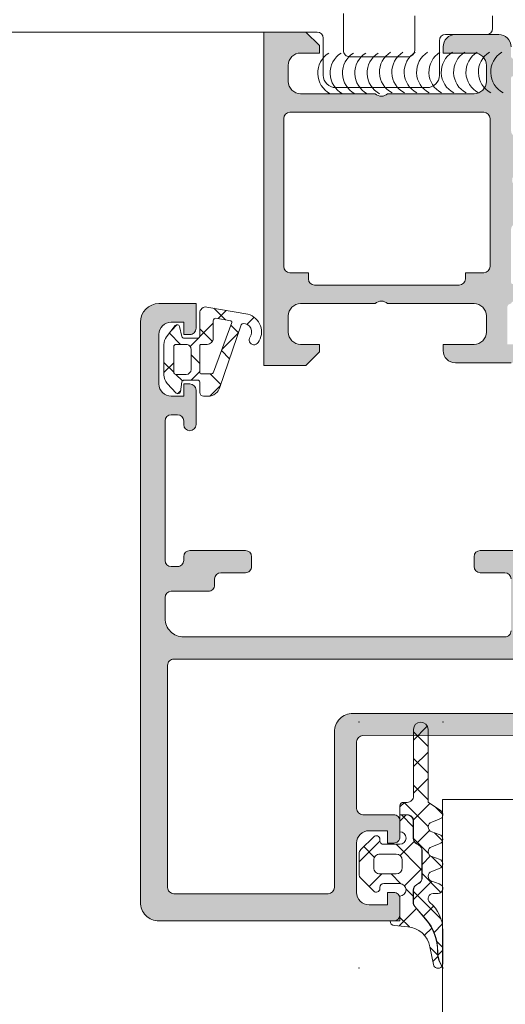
# Model space of a CAD drawing. Header units: millimetres. Extents: x 213386 to 506888, y 183055 to 450952.
# Tile 941 of 1056: x 399510 to 399549, y 339760 to 339840. Entities that reach past the tile are written whole.
import ezdxf

# ---------------------------------------------------------------- set-up
doc = ezdxf.new("R2010")
doc.units = ezdxf.units.MM
doc.layers.add('FASÁDA DETAILNÍ', color=255, linetype='Continuous', lineweight=0)
doc.layers.add('NOVA', color=255, linetype='Continuous', lineweight=0)

# ---------------------------------------------------------------- blocks, each defined once
blk = doc.blocks.new('A$C69D17D4D')
at = {"layer": 'FASÁDA DETAILNÍ'}
h = blk.add_hatch(color=256, dxfattribs=at)
edge = h.paths.add_edge_path()
edge.add_arc((1588.938067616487, 22086.81045535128), 0.120000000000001, 90.0000000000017, 180.0000000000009, ccw=False)
edge.add_line((1588.938067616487, 22086.93045535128), (1591.698065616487, 22086.93045535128))
edge.add_arc((1591.698065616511, 22087.23045535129), 0.3000000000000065, 270, 359.9999999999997)
edge.add_line((1591.998065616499, 22087.23045535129), (1591.998065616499, 22088.21042967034))
edge.add_arc((1591.698065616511, 22088.21042967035), 0.3000000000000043, -8.905553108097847e-14, 90.00000000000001)
edge.add_line((1591.698065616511, 22088.51042967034), (1589.818054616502, 22088.51042967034))
edge.add_arc((1589.550511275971, 22088.58929676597), 0.2789255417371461, -91.16287007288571, -16.42459455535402, ccw=False)
edge.add_line((1589.544850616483, 22088.31042867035), (1589.091256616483, 22088.31042867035))
edge.add_arc((1589.085588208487, 22088.58926611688), 0.2788950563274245, -163.58012358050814, -88.83541062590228, ccw=False)
edge.add_line((1588.818067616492, 22088.51042967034), (1588.818067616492, 22089.31060438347))
edge.add_arc((1587.818067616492, 22089.31060438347), 0.9999999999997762, -1.276038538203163e-11, 89.9999999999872)
edge.add_line((1587.818067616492, 22090.31060438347), (1584.318060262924, 22090.31060438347))
edge.add_arc((1584.318080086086, 22089.31058456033), 1.000019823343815, 90.00113576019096, 179.9988642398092)
edge.add_line((1583.318060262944, 22089.31060438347), (1583.318060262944, 22088.81060438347))
edge.add_line((1583.318060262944, 22088.81060438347), (1585.818060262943, 22088.81060438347))
edge.add_arc((1585.818014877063, 22087.81055899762), 1.000045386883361, 0.0026002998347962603, 89.99739970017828, ccw=False)
edge.add_line((1586.818060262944, 22087.81060438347), (1586.818060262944, 22086.51058607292))
edge.add_arc((1585.818007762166, 22086.5106385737), 1.000052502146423, -89.99699208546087, -0.0030079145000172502, ccw=False)
edge.add_line((1585.818060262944, 22085.51058607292), (1578.818060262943, 22085.51058607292))
edge.add_arc((1578.318060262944, 22086.03570782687), 0.7250881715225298, -133.5961838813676, -46.40381611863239, ccw=False)
edge.add_line((1577.818060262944, 22085.51058607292), (1571.783972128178, 22085.51058607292))
edge.add_arc((1571.784024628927, 22086.5106385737), 1.000052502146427, 180.0030079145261, 269.9969920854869, ccw=False)
edge.add_line((1570.783972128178, 22086.51058607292), (1570.783972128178, 22087.81060438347))
edge.add_arc((1571.78401751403, 22087.81055899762), 1.000045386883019, 90.00260029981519, 179.9973997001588, ccw=False)
edge.add_line((1571.783972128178, 22088.81060438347), (1573.318060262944, 22088.81060438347))
edge.add_line((1573.318060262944, 22088.81060438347), (1573.318060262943, 22089.41061048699))
edge.add_line((1573.318060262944, 22089.41061048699), (1572.218054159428, 22090.51058607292))
edge.add_line((1572.218054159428, 22090.51058607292), (1568.818060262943, 22090.51058607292))
edge.add_line((1568.818060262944, 22090.51058607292), (1568.818060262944, 22063.51068525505))
edge.add_line((1568.818060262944, 22063.51068525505), (1572.218054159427, 22063.51068525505))
edge.add_line((1572.218054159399, 22063.51068525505), (1573.318060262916, 22064.61066084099))
edge.add_line((1573.318060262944, 22064.61066084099), (1573.318060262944, 22065.21066694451))
edge.add_line((1573.318060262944, 22065.21066694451), (1571.783972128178, 22065.21066694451))
edge.add_arc((1571.78401751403, 22066.21071233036), 1.000045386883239, 180.0026002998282, 269.99739970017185, ccw=False)
edge.add_line((1570.783972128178, 22066.21066694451), (1570.783972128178, 22067.51068525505))
edge.add_arc((1571.784024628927, 22067.51063275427), 1.000052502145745, 90.0030079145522, 179.996992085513, ccw=False)
edge.add_line((1571.783972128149, 22068.51068525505), (1577.818060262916, 22068.51068525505))
edge.add_arc((1578.318060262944, 22067.9855635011), 0.7250881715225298, 46.40381611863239, 133.5961838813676, ccw=False)
edge.add_line((1578.818060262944, 22068.51068525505), (1585.818060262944, 22068.51068525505))
edge.add_arc((1585.818007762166, 22067.51063275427), 1.000052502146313, 0.0030079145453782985, 89.99699208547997, ccw=False)
edge.add_line((1586.818060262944, 22067.51068525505), (1586.818060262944, 22066.21066694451))
edge.add_arc((1585.818014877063, 22066.21071233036), 1.000045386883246, -89.9973997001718, -0.0026002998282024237, ccw=False)
edge.add_line((1585.818060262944, 22065.21066694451), (1583.318060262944, 22065.21066694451))
edge.add_line((1583.318060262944, 22065.21066694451), (1583.318060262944, 22064.71066694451))
edge.add_arc((1584.318080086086, 22064.71068676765), 1.000019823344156, 180.0011357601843, 269.9988642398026)
edge.add_line((1584.318060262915, 22063.71066694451), (1588.818060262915, 22063.71066694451))
edge.add_arc((1588.818070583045, 22064.2106566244), 0.4999896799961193, 269.9988173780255, 360.0011826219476)
edge.add_line((1589.318060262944, 22064.21066694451), (1589.318060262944, 22065.21066694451))
edge.add_line((1589.318060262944, 22065.21066694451), (1588.518057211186, 22065.21066694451))
edge.add_line((1588.518057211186, 22065.21066694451), (1588.518057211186, 22068.21068220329))
edge.add_arc((1588.818064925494, 22068.21068489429), 0.3000077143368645, 89.99948607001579, 180.0005139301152, ccw=False)
edge.add_arc((1589.085588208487, 22068.43185616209), 0.2788950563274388, 88.83541062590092, 163.5801235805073, ccw=False)
edge.add_line((1589.091256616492, 22068.71069360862), (1589.544850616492, 22068.71069360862))
edge.add_arc((1589.550511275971, 22068.43182551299), 0.2789255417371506, 16.424594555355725, 91.16287007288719, ccw=False)
edge.add_line((1589.81805461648, 22068.51069260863), (1591.698065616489, 22068.51069260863))
edge.add_arc((1591.698065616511, 22068.81069260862), 0.3000000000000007, 269.9999999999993, 359.9999999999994)
edge.add_line((1591.998065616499, 22068.81069260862), (1591.998065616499, 22069.79066692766))
edge.add_arc((1591.698065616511, 22069.79066692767), 0.3000000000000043, 1.272221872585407e-14, 90.00000000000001)
edge.add_line((1591.698065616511, 22070.09066692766), (1588.938067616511, 22070.09066692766))
edge.add_arc((1588.938067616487, 22070.21066692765), 0.1200000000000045, 180, 269.9999999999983, ccw=False)
edge.add_line((1588.818067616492, 22070.21066692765), (1588.818067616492, 22074.51069260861))
edge.add_arc((1589.318067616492, 22074.51069260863), 0.4999999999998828, 90.00000000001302, 180.0000000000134, ccw=False)
edge.add_line((1589.318067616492, 22075.01069260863), (1590.018067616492, 22075.01069260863))
edge.add_line((1590.018067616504, 22075.01069260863), (1592.410887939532, 22073.62919715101))
edge.add_arc((1592.47994783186, 22073.74881239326), 0.1381197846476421, 239.9999999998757, 367.702437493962)
edge.add_arc((1587.63859659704, 22073.3011940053), 4.999999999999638, 5.34922800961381, 71.29059925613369)
edge.add_arc((1589.402822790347, 22078.51056113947), 0.5000000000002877, 108.70940074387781, 251.29059925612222, ccw=False)
edge.add_arc((1587.63859659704, 22083.71992827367), 4.999999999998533, -71.29059925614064, -5.349228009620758)
edge.add_arc((1592.47994783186, 22083.27230988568), 0.1381197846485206, -7.702437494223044, 119.9999999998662)
edge.add_line((1592.410887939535, 22083.39192512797), (1590.018067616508, 22082.01042967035))
edge.add_line((1590.018067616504, 22082.01042967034), (1589.318067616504, 22082.01042967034))
edge.add_arc((1589.318067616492, 22082.51042967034), 0.5000000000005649, 179.9999999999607, 269.99999999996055, ccw=False)
edge.add_line((1588.818067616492, 22082.51042967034), (1588.818067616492, 22086.81045535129))
edge = h.paths.add_edge_path(flags=16)
edge.add_arc((1570.918066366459, 22071.51067762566), 0.5, 180, 270, ccw=False)
edge.add_line((1570.418066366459, 22071.51067762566), (1570.418066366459, 22083.51058607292))
edge.add_arc((1570.918066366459, 22083.51058607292), 0.5, 90, 180, ccw=False)
edge.add_line((1570.918066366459, 22084.01058607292), (1586.618048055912, 22084.01058607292))
edge.add_arc((1586.618048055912, 22083.51058607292), 0.5, 0, 90, ccw=False)
edge.add_line((1587.118048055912, 22083.51058607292), (1587.118048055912, 22071.51067762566))
edge.add_arc((1586.618048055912, 22071.51067762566), 0.5, -90, 0, ccw=False)
edge.add_line((1586.618048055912, 22071.01067762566), (1585.118048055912, 22071.01067762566))
edge.add_line((1585.118048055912, 22071.01067762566), (1585.118048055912, 22070.51067762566))
edge.add_arc((1584.618048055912, 22070.51067762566), 0.5000000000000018, -89.99999999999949, 0, ccw=False)
edge.add_line((1584.618048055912, 22070.01067762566), (1572.918066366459, 22070.01067762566))
edge.add_arc((1572.918066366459, 22070.51067762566), 0.5, 180, 269.9999999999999, ccw=False)
edge.add_line((1572.418066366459, 22070.51067762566), (1572.418066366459, 22071.01067762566))
edge.add_line((1572.418066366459, 22071.01067762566), (1570.918066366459, 22071.01067762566))
h = blk.add_hatch(color=256, dxfattribs=at)
edge = h.paths.add_edge_path(flags=16)
edge.add_ellipse((1561.518074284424, 22039.21063723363), major_axis=(-0.4999740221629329, 0), ratio=1, start_angle=-90.00297707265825, end_angle=0.002977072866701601)
edge.add_line((1561.01810026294, 22039.21061125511), (1561.01810026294, 22021.21061125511))
edge.add_ellipse((1561.518074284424, 22021.2105852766), major_axis=(-0.499974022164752, 0), ratio=1, start_angle=-0.002977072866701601, end_angle=90.00297707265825)
edge.add_line((1561.51810026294, 22020.71061125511), (1574.01810026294, 22020.71061125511))
edge.add_ellipse((1574.018078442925, 22021.21063307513), major_axis=(-0.500021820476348, 0), ratio=1, start_angle=90.00250027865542, end_angle=179.9974997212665)
edge.add_line((1574.51810026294, 22021.21061125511), (1574.51810026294, 22033.81366225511))
edge.add_ellipse((1576.018099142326, 22033.81366337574), major_axis=(-1.499998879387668, 0), ratio=1, start_angle=-90.00004280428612, end_angle=4.280432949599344e-05, ccw=False)
edge.add_line((1576.01810026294, 22035.31366225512), (1589.01808826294, 22035.31366225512))
edge.add_ellipse((1589.018088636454, 22035.81366188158), major_axis=(-0.4999996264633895, 0), ratio=1, start_angle=89.99995719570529, end_angle=180.0000428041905)
edge.add_line((1589.518088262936, 22035.81366225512), (1589.518088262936, 22039.21061125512))
edge.add_ellipse((1589.018088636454, 22039.21061162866), major_axis=(-0.49999962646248, 0), ratio=1, start_angle=179.9999571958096, end_angle=270.0000428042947)
edge.add_line((1589.018088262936, 22039.71061125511), (1561.518100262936, 22039.71061125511))
edge = h.paths.add_edge_path()
edge.add_line((1560.318088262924, 22068.51060625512), (1563.318088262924, 22068.51060625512))
edge.add_line((1563.318088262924, 22068.51060625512), (1563.318088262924, 22066.51060625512))
edge.add_arc((1562.81811424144, 22066.5105802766), 0.499974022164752, -90.00297707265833, 0.0029770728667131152, ccw=False)
edge.add_line((1562.818088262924, 22066.01060625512), (1562.318088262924, 22066.01060625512))
edge.add_line((1562.318088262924, 22066.01060625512), (1562.318088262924, 22067.01060625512))
edge.add_line((1562.318088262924, 22067.01060625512), (1561.318088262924, 22067.01060625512))
edge.add_arc((1561.318152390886, 22066.01054212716), 1.00006412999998, 90.0036740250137, 179.9963259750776)
edge.add_line((1560.318088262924, 22066.01060625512), (1560.318088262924, 22062.01060625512))
edge.add_arc((1561.318118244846, 22062.01063623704), 1.000029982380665, 180.0017177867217, 269.9982822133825)
edge.add_line((1561.318088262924, 22061.01060625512), (1562.318088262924, 22061.01060625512))
edge.add_line((1562.318088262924, 22061.01060625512), (1562.318088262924, 22062.01060625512))
edge.add_line((1562.318088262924, 22062.01060625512), (1562.818088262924, 22062.01060625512))
edge.add_arc((1562.818082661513, 22061.51060065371), 0.5000056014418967, 0.000641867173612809, 89.9993581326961, ccw=False)
edge.add_line((1563.318088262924, 22061.51060625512), (1563.318088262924, 22058.71060325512))
edge.add_arc((1562.818088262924, 22058.71060325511), 0.5, -180, 0, ccw=False)
edge.add_line((1562.318088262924, 22058.71060325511), (1562.318088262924, 22059.01060625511))
edge.add_arc((1561.818077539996, 22059.01059553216), 0.5000107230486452, 0.001228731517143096, 89.99877126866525)
edge.add_line((1561.818088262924, 22059.51060625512), (1561.318088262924, 22059.51060625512))
edge.add_arc((1561.318156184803, 22059.01053833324), 0.5000679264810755, 90.00778221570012, 179.9922177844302)
edge.add_line((1560.818088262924, 22059.01060625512), (1560.818088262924, 22047.71061125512))
edge.add_arc((1561.318110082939, 22047.71063307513), 0.5000218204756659, 180.0025002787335, 269.9974997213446)
edge.add_line((1561.318088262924, 22047.21061125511), (1561.818088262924, 22047.21061125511))
edge.add_arc((1561.818150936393, 22047.71054858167), 0.4999373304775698, 269.9928172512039, 360.007182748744)
edge.add_line((1562.318088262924, 22047.71061125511), (1562.318088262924, 22048.01061425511))
edge.add_arc((1562.81815106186, 22048.01055145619), 0.500062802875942, 90.0071953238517, 179.9928046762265, ccw=False)
edge.add_line((1562.818088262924, 22048.51061425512), (1567.318088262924, 22048.51061425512))
edge.add_arc((1567.318082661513, 22048.01060865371), 0.5000056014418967, 0.000641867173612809, 89.9993581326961, ccw=False)
edge.add_line((1567.818088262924, 22048.01061425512), (1567.818088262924, 22047.21061125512))
edge.add_arc((1567.31811424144, 22047.2105852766), 0.499974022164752, -90.00297707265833, 0.0029770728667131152, ccw=False)
edge.add_line((1567.318088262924, 22046.71061125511), (1565.318088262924, 22046.71061125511))
edge.add_arc((1565.318156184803, 22046.21054333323), 0.5000679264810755, 90.00778221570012, 179.9922177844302)
edge.add_line((1564.818088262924, 22046.21061125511), (1564.818088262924, 22045.71061125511))
edge.add_arc((1564.318150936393, 22045.71054858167), 0.499937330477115, -90.0071827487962, 0.007182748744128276, ccw=False)
edge.add_line((1564.318088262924, 22045.21061125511), (1561.318088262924, 22045.21061125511))
edge.add_arc((1561.318143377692, 22044.71055614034), 0.5000551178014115, 90.00631499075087, 179.9936850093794)
edge.add_line((1560.818088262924, 22044.71061125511), (1560.818088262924, 22043.01061425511))
edge.add_arc((1562.318056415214, 22043.01058240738), 1.499968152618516, 179.9987834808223, 270.0012165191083)
edge.add_line((1562.318088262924, 22041.51061425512), (1588.318088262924, 22041.51061425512))
edge.add_arc((1588.318109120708, 22042.01059339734), 0.4999791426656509, 269.9976097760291, 360.002390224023)
edge.add_line((1588.818088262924, 22042.01061425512), (1588.818088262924, 22046.21061125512))
edge.add_arc((1588.318082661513, 22046.2106056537), 0.5000056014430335, 0.0006418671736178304, 89.99935813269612)
edge.add_line((1588.318088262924, 22046.71061125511), (1586.318088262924, 22046.71061125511))
edge.add_arc((1586.318110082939, 22047.21063307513), 0.500021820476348, 180.0025002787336, 269.9974997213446, ccw=False)
edge.add_line((1585.818088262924, 22047.21061125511), (1585.818088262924, 22048.01061425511))
edge.add_arc((1586.31814081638, 22048.01056170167), 0.5000525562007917, 90.006021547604, 179.9939784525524, ccw=False)
edge.add_line((1586.318088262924, 22048.51061425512), (1591.318089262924, 22048.51061425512))
edge.add_line((1591.318089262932, 22048.51061425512), (1592.075978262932, 22048.29329325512))
edge.add_arc((1592.158669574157, 22048.58167166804), 0.2999999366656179, 253.9999757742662, 322.0951853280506)
edge.add_arc((1592.632089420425, 22048.21306111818), 0.300000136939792, 90.00003007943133, 142.0952819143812, ccw=False)
edge.add_line((1592.632089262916, 22048.51306125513), (1594.696236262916, 22048.51305925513))
edge.add_arc((1594.696236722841, 22048.11305986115), 0.3999993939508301, -21.973769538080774, 90.00006587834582, ccw=False)
edge.add_line((1595.067178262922, 22047.96338725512), (1594.250817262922, 22045.94015825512))
edge.add_arc((1594.065347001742, 22046.01499487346), 0.1999993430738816, 245.8589076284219, 338.0260921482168, ccw=False)
edge.add_line((1593.983550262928, 22045.8324872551), (1591.599865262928, 22046.9008072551))
edge.add_arc((1591.518068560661, 22046.71829914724), 0.199999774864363, 65.85897453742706, 180.8199006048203)
edge.add_line((1591.318089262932, 22046.7154372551), (1591.318088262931, 22035.4113572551))
edge.add_arc((1591.50950276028, 22035.40292553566), 0.1916001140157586, 177.4777781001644, 271.0444500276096)
edge.add_line((1591.512995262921, 22035.21135725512), (1591.933579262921, 22035.21135725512))
edge.add_line((1591.933579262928, 22035.21135725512), (1594.399191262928, 22036.64309225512))
edge.add_arc((1594.550002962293, 22036.38375526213), 0.2999997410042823, 15.999971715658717, 120.17919611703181, ccw=False)
edge.add_line((1594.838381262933, 22036.4664462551), (1595.266252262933, 22034.9742852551))
edge.add_line((1595.266252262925, 22034.9742852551), (1595.764664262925, 22034.1110102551))
edge.add_arc((1595.418254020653, 22033.91101030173), 0.4000000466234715, -89.99996529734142, 29.999988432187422, ccw=False)
edge.add_line((1595.418254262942, 22033.51101025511), (1591.310323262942, 22033.51135725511))
edge.add_line((1591.310323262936, 22033.51135725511), (1576.818266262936, 22033.51366225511))
edge.add_arc((1576.818088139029, 22033.01366241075), 0.4999998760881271, 89.97958849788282, 180.0000178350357)
edge.add_line((1576.318088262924, 22033.01366225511), (1576.318088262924, 22027.61062025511))
edge.add_arc((1576.818087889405, 22027.61061988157), 0.49999962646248, 179.9999571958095, 270.0000428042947)
edge.add_line((1576.818088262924, 22027.11062025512), (1579.318088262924, 22027.11062025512))
edge.add_arc((1579.318088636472, 22026.61062062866), 0.4999996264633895, -4.280419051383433e-05, 90.00004280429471, ccw=False)
edge.add_line((1579.818088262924, 22026.61062025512), (1579.818088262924, 22025.31061725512))
edge.add_arc((1579.318109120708, 22025.31059639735), 0.4999791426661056, -90.0023902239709, 0.0023902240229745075, ccw=False)
edge.add_line((1579.318088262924, 22024.81061725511), (1578.818088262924, 22024.81061725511))
edge.add_line((1578.818088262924, 22024.81061725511), (1578.818088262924, 22025.81061725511))
edge.add_line((1578.818088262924, 22025.81061725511), (1577.318088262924, 22025.81061725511))
edge.add_arc((1577.318119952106, 22024.81058556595), 1.00003168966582, 90.00181559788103, 179.9981844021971)
edge.add_line((1576.318088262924, 22024.81061725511), (1576.318088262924, 22020.81061725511))
edge.add_arc((1577.318157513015, 22020.8106865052), 1.00006925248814, 180.0039674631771, 269.9960325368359)
edge.add_line((1577.318088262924, 22019.81061725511), (1578.818088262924, 22019.81061725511))
edge.add_line((1578.818088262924, 22019.81061725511), (1578.818088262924, 22020.81061725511))
edge.add_line((1578.818088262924, 22020.81061725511), (1579.318088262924, 22020.81061725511))
edge.add_arc((1579.31811424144, 22020.31064323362), 0.4999740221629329, -0.0029770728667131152, 90.00297707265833, ccw=False)
edge.add_line((1579.818088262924, 22020.31061725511), (1579.818088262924, 22019.0106142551))
edge.add_arc((1579.318082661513, 22019.01061985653), 0.5000056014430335, 270.0006418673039, 359.9993581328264, ccw=False)
edge.add_line((1579.318088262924, 22018.51061425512), (1560.318088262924, 22018.51061425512))
edge.add_arc((1560.318058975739, 22020.01058496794), 1.49997071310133, 179.9988812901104, 270.0011187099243, ccw=False)
edge.add_line((1558.818088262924, 22020.01061425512), (1558.818088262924, 22067.01060625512))
edge.add_arc((1560.318148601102, 22067.01054591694), 1.500060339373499, 90.00230465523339, 179.997695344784, ccw=False)
h = blk.add_hatch(dxfattribs=at)
h.set_pattern_fill('ANSI37', color=256, scale=0.625, angle=90, style=0)
h.set_pattern_definition([(135, (0, 0), (-1.403165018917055, -1.403165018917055), []), (225, (0, 0), (1.403165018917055, -1.403165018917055), [])])
edge = h.paths.add_edge_path(flags=16)
edge.add_ellipse((1564.22027340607, 22065.70837121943), major_axis=(-0.4977897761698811, 0), ratio=1, start_angle=89.80742027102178, end_angle=180.2547220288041, ccw=False)
edge.add_line((1564.218600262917, 22065.21058425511), (1563.718081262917, 22065.21058425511))
edge.add_ellipse((1563.718067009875, 22065.11060050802), major_axis=(-0.09998374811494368, 0), ratio=1, start_angle=-90.00816772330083, end_angle=0.008740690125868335)
edge.add_line((1563.618083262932, 22065.11058525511), (1563.618079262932, 22062.91015525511))
edge.add_ellipse((1563.718083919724, 22062.91015791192), major_axis=(-0.1000046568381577, 0), ratio=1, start_angle=0.001522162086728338, end_angle=89.99847783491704)
edge.add_line((1563.718081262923, 22062.81015325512), (1564.530023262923, 22062.81015325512))
edge.add_ellipse((1564.53001478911, 22063.01015987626), major_axis=(-0.2000066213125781, 0), ratio=1, start_angle=90.00242748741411, end_angle=164.311384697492)
edge.add_line((1564.722570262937, 22062.9560762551), (1566.209895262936, 22066.9742172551))
edge.add_ellipse((1566.116113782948, 22067.00893074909), major_axis=(-0.09999996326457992, 0), ratio=1, start_angle=159.6878171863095, end_angle=259.6777158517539)
edge.add_line((1566.134032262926, 22067.1073122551), (1564.924563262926, 22067.3275952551))
edge.add_ellipse((1564.918054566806, 22067.12770488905), major_axis=(-0.199996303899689, 0), ratio=1, start_angle=-91.86496785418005, end_angle=0.001041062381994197)
edge.add_line((1564.718058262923, 22067.12770125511), (1564.718058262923, 22065.71058425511))
edge = h.paths.add_edge_path(flags=16)
edge.add_ellipse((1561.718069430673, 22065.01058308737), major_axis=(-0.200000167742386, 0), ratio=1, start_angle=-90.00023842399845, end_angle=0.0002384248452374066)
edge.add_line((1561.518069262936, 22065.01058225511), (1561.518073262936, 22062.97612525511))
edge.add_ellipse((1561.718068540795, 22062.97612053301), major_axis=(-0.1999952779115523, 0), ratio=1, start_angle=-0.001352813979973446, end_angle=90.00049336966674)
edge.add_line((1561.718070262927, 22062.77612525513), (1562.518080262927, 22062.77612525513))
edge.add_ellipse((1562.518071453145, 22063.17613606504), major_axis=(-0.4000108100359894, 0), ratio=1, start_angle=90.00126187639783, end_angle=179.9980219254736)
edge.add_line((1562.918082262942, 22063.17612225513), (1562.918082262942, 22064.81058525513))
edge.add_ellipse((1562.518087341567, 22064.81058833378), major_axis=(-0.3999949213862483, 0), ratio=1, start_angle=179.9995590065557, end_angle=270.001013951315)
edge.add_line((1562.518080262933, 22065.2105832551), (1561.718070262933, 22065.2105832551))
edge = h.paths.add_edge_path()
edge.add_arc((1561.794621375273, 22066.61057515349), 0.2000083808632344, 15.001519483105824, 139.9976842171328, ccw=False)
edge.add_line((1561.987813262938, 22066.66234625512), (1562.178347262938, 22065.85882125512))
edge.add_arc((1562.371540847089, 22065.91059764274), 0.2000113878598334, 195.0028563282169, 269.997254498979)
edge.add_line((1562.371531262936, 22065.71058625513), (1563.468081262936, 22065.71058625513))
edge.add_arc((1563.46809161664, 22065.86057390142), 0.1499876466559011, 269.9960448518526, 360.0039551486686)
edge.add_line((1563.618079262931, 22065.8605842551), (1563.618071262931, 22067.7434552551))
edge.add_arc((1564.118071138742, 22067.74345716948), 0.4999998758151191, 80.06642778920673, 180.0002193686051, ccw=False)
edge.add_line((1564.204324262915, 22068.23596125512), (1567.524050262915, 22067.65457225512))
edge.add_arc((1567.117975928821, 22066.2105867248), 1.499996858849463, -35.087553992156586, 74.29307554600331, ccw=False)
edge.add_arc((1568.018078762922, 22065.57827975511), 0.3999981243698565, 144.911995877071, 324.91199587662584, ccw=False)
edge.add_arc((1567.136779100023, 22066.21280131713), 0.6860034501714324, 323.8588144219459, 449.5156416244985)
edge.add_arc((1567.122958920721, 22066.74967769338), 0.1503878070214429, 82.50392173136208, 160.9838490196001)
edge.add_line((1566.980778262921, 22066.79867925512), (1565.253096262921, 22061.75245325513))
edge.add_arc((1564.287004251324, 22062.01057440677), 0.999980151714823, 269.9994276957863, 345.04108906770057, ccw=False)
edge.add_line((1564.286994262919, 22061.01059425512), (1563.918089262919, 22061.01058225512))
edge.add_arc((1563.918109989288, 22061.31060198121), 0.3000197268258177, 180.0031942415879, 269.9960418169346, ccw=False)
edge.add_line((1563.618090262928, 22061.31058525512), (1563.618090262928, 22062.16060025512))
edge.add_arc((1563.468106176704, 22062.16061316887), 0.1499840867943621, 359.9950667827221, 450.0049332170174)
edge.add_line((1563.468093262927, 22062.3105972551), (1562.371531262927, 22062.3105862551))
edge.add_arc((1562.371540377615, 22062.11057166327), 0.200014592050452, 90.0026109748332, 164.9976256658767)
edge.add_line((1562.178343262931, 22062.16234725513), (1562.049249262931, 22061.35897525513))
edge.add_arc((1561.856073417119, 22061.41069966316), 0.1999808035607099, 224.9925555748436, 345.0102129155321, ccw=False)
edge.add_line((1561.714647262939, 22061.2693102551), (1560.988128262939, 22062.0451802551))
edge.add_arc((1561.718069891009, 22062.72869066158), 1.000000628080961, 179.999965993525, 223.1185376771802, ccw=False)
edge.add_line((1560.718069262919, 22062.72869125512), (1560.718069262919, 22065.20732425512))
edge.add_arc((1561.718072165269, 22065.20732320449), 1.000002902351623, 142.1722069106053, 179.9999398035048, ccw=False)
edge.add_line((1560.928212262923, 22065.82061525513), (1561.641411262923, 22066.73914425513))
h = blk.add_hatch(dxfattribs=at)
h.set_pattern_fill('ANSI37', color=256, scale=0.48, angle=180, style=0)
h.set_pattern_definition([(225, (1579.318059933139, 22018.51058654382), (1.077630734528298, -1.077630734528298), []), (315, (1579.318059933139, 22018.51058654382), (1.077630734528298, 1.077630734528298), [])])
edge = h.paths.add_edge_path()
edge.add_line((1582.401476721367, 22025.72477271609), (1583.008534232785, 22025.49751382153))
edge.add_arc((1582.908059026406, 22025.1206776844), 0.3900009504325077, 284.92936879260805, 435.0706312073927, ccw=False)
edge.add_line((1583.008534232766, 22024.74384154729), (1582.401476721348, 22024.51658265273))
edge.add_arc((1582.508060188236, 22024.1206776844), 0.4100009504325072, 105.0676336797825, 254.9323663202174)
edge.add_line((1582.401476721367, 22023.72477271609), (1583.008534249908, 22023.49751381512))
edge.add_arc((1582.908060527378, 22023.1206776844), 0.390000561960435, 284.92915839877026, 435.0708416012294, ccw=False)
edge.add_line((1583.008534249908, 22022.74384155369), (1582.40147673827, 22022.51658265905))
edge.add_arc((1582.508058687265, 22022.1206776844), 0.4100005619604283, 105.0674286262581, 254.9325752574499)
edge.add_line((1582.401476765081, 22021.72477270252), (1583.008534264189, 22021.49751762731))
edge.add_arc((1582.908047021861, 22021.1206349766), 0.3900489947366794, 270.00000000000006, 435.0706831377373, ccw=False)
edge.add_line((1582.908047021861, 22020.73058598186), (1582.508057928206, 22020.73058598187))
edge.add_arc((1582.508057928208, 22020.32058542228), 0.4100005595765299, 90.00000000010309, 229.6800643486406)
edge.add_arc((1580.308088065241, 22017.72829920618), 2.989972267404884, 359.9986695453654, 409.6800621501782, ccw=False)
edge.add_line((1583.298060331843, 22017.72822977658), (1583.298059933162, 22015.05643819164))
edge.add_arc((1582.908059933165, 22015.05588054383), 0.3900003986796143, 324.3594300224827, 360.0819252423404, ccw=False)
edge.add_line((1583.22500872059, 22014.82862787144), (1583.095357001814, 22015.08691913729))
edge.add_arc((1584.873871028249, 22015.97966090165), 1.990000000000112, 179.3811308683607, 206.654791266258, ccw=False)
edge.add_arc((1578.870488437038, 22016.04450778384), 4.013732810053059, 359.381130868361, 400.6411808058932)
edge.add_line((1581.916122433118, 22018.65873130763), (1581.035255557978, 22019.68496264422))
edge.add_arc((1581.403983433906, 22020.0014606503), 0.4859333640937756, 180.0000000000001, 220.6411808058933, ccw=False)
edge.add_line((1580.918050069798, 22020.0014606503), (1580.918050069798, 22020.99905805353))
edge.add_arc((1581.408050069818, 22020.99905805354), 0.4900000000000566, 119.99999999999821, 179.9999999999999, ccw=False)
edge.add_line((1581.163050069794, 22021.42341050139), (1581.363050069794, 22021.53888055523))
edge.add_arc((1581.108050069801, 22021.98055351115), 0.5099999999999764, 299.9999999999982, 360.0000000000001)
edge.add_line((1581.61805006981, 22021.98055351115), (1581.61805006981, 22024.21756335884))
edge.add_arc((1581.108050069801, 22024.21756335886), 0.5100000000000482, 360.0000000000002, 419.999999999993)
edge.add_line((1581.363050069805, 22024.65923631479), (1581.163050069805, 22024.77470636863))
edge.add_arc((1581.408050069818, 22025.19905881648), 0.4899999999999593, 180.0000000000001, 239.999999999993, ccw=False)
edge.add_line((1580.918050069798, 22025.19905881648), (1580.918050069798, 22026.59905652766))
edge.add_arc((1580.408050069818, 22026.59905652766), 0.509999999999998, 360, 450.0000000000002)
edge.add_line((1580.408050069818, 22027.10905652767), (1579.818049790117, 22027.10905652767))
edge.add_line((1579.818049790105, 22027.10905652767), (1579.818050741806, 22027.82067807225))
edge.add_arc((1580.108050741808, 22027.82067768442), 0.2900000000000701, 89.99999999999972, 179.9999233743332, ccw=False)
edge.add_line((1580.108050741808, 22028.1106776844), (1580.40803587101, 22028.11067768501))
edge.add_arc((1580.408217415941, 22028.62049967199), 0.5098220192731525, 269.9795972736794, 360.024286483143)
edge.add_line((1580.91803938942, 22028.62071577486), (1580.918069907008, 22034.02067872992))
edge.add_arc((1581.50806838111, 22034.02067539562), 0.5899984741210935, -2.1772166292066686e-09, 179.9996761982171, ccw=False)
edge.add_line((1582.098066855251, 22034.02067539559), (1582.098066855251, 22028.11526714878))
edge.add_line((1582.098066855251, 22028.11526714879), (1583.102821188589, 22027.45856359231))
edge.add_arc((1582.908060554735, 22027.12067585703), 0.3899997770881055, 284.9297590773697, 420.0405788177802, ccw=False)
edge.add_line((1583.008538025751, 22026.74384153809), (1582.401476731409, 22026.51658265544))
edge.add_arc((1582.508060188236, 22026.1206776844), 0.4100009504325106, 105.0676322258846, 254.9323663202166)
h = blk.add_hatch(dxfattribs=at)
h.set_pattern_fill('ANSI37', color=256, scale=0.625, angle=180, style=0)
h.set_pattern_definition([(225, (1579.318059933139, 22018.51058654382), (1.403165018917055, -1.403165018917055), []), (315, (1579.318059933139, 22018.51058654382), (1.403165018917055, 1.403165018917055), [])])
edge = h.paths.add_edge_path()
edge.add_arc((1577.908066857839, 22025.1205382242), 0.2900050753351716, 0.0005107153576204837, 135.0024366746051, ccw=False)
edge.add_line((1578.198071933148, 22025.12054080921), (1578.198071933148, 22025.02054654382))
edge.add_arc((1578.508071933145, 22025.02054654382), 0.3099999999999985, 179.9999999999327, 270.0000000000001)
edge.add_line((1578.508071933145, 22024.71054654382), (1579.808047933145, 22024.71054654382))
edge.add_arc((1579.808047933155, 22025.22054654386), 0.5100000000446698, 269.9999999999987, 448.8764798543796)
edge.add_line((1579.818047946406, 22025.73044849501), (1579.818049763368, 22027.08905652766))
edge.add_line((1579.818049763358, 22027.08905652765), (1580.408050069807, 22027.08905652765))
edge.add_arc((1580.408050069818, 22026.59905652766), 0.4900000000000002, 360, 449.9999999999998, ccw=False)
edge.add_line((1580.898050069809, 22026.59905652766), (1580.898050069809, 22025.19905881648))
edge.add_arc((1581.408050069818, 22025.19905881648), 0.5099999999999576, 179.9999999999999, 239.9999999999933)
edge.add_line((1581.153050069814, 22024.75738586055), (1581.353050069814, 22024.64191580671))
edge.add_arc((1581.108050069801, 22024.21756335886), 0.4900000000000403, 359.9999999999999, 419.9999999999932, ccw=False)
edge.add_line((1581.598050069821, 22024.21756335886), (1581.598050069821, 22021.98055351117))
edge.add_arc((1581.108050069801, 22021.98055351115), 0.4899999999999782, 299.9999999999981, 359.9999999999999, ccw=False)
edge.add_line((1581.353050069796, 22021.5562010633), (1581.153050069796, 22021.44073100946))
edge.add_arc((1581.408050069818, 22020.99905805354), 0.5100000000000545, 119.9999999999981, 180.0000000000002)
edge.add_line((1580.898050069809, 22020.99905805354), (1580.898050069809, 22020.00146065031))
edge.add_arc((1581.403983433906, 22020.0014606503), 0.5059333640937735, 180, 220.6411808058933)
edge.add_line((1581.020079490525, 22019.67193624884), (1581.900946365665, 22018.64570491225))
edge.add_arc((1578.870488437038, 22016.04450778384), 3.993732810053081, 359.381130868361, 400.6411808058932, ccw=False)
edge.add_arc((1584.873871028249, 22015.97966090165), 2.010000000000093, 179.3811308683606, 206.6547912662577)
edge.add_line((1583.077482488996, 22015.07794685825), (1583.211523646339, 22014.81091098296))
edge.add_arc((1582.908059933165, 22015.05588054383), 0.3900003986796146, 191.0105624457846, 321.08797067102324, ccw=False)
edge.add_line((1582.525238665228, 22014.9813943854), (1582.245637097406, 22016.41948521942))
edge.add_arc((1580.272583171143, 22016.03587317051), 2.010000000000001, 371.0024964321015, 445.0047506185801)
edge.add_line((1580.447600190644, 22018.03823903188), (1579.374640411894, 22018.13202120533))
edge.add_arc((1579.408061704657, 22018.52058831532), 0.3900017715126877, 181.4698736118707, 265.0839953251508, ccw=False)
edge.add_line((1579.018188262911, 22018.51058425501), (1579.818059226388, 22018.51058425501))
edge.add_line((1579.818059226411, 22018.51058425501), (1579.818047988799, 22020.51066359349))
edge.add_arc((1579.808047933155, 22021.02056554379), 0.5100000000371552, 271.1235249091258, 450)
edge.add_line((1579.808047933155, 22021.53056554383), (1578.508071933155, 22021.53056554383))
edge.add_arc((1578.508071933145, 22021.22056554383), 0.3100000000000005, 90.00000000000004, 180.0000000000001)
edge.add_line((1578.198071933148, 22021.22056554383), (1578.198071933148, 22021.12054054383))
edge.add_arc((1577.908056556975, 22021.12056873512), 0.2900153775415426, 225.0033144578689, 359.9944304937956, ccw=False)
edge.add_line((1577.70299658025, 22020.91548503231), (1576.661699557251, 22021.95604945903))
edge.add_arc((1577.008059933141, 22022.30265368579), 0.4900000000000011, 180.0000000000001, 225.0201621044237, ccw=False)
edge.add_line((1576.518059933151, 22022.30265368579), (1576.518059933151, 22023.93870212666))
edge.add_arc((1577.008059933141, 22023.93870212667), 0.4899999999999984, 134.9723007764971, 179.9999999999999, ccw=False)
edge.add_line((1576.661745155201, 22024.28535191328), (1577.702993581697, 22025.32559405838))
edge = h.paths.add_edge_path()
edge.add_arc((1579.508081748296, 22023.42056935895), 0.4999901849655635, 360.0000000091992, 450.0000000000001)
edge.add_line((1579.508081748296, 22023.92055954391), (1578.208071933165, 22023.92055954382))
edge.add_arc((1578.208053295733, 22023.42057818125), 0.4999813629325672, 449.9978642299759, 540.0021357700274)
edge.add_line((1577.708071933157, 22023.42055954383), (1577.708071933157, 22022.82055254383))
edge.add_arc((1578.208053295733, 22022.8205339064), 0.4999813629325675, 179.9978642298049, 270.002135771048)
edge.add_line((1578.208071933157, 22022.32055254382), (1579.508081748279, 22022.32055254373))
edge.add_arc((1579.508081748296, 22022.8205427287), 0.4999901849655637, 270, 360)
edge.add_line((1580.008071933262, 22022.8205427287), (1580.008071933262, 22023.42056935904))
for p, q in [((1572.218054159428, 22090.51058607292), (1568.818060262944, 22090.51058607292)), ((1568.818060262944, 22090.51058607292), (1568.818060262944, 22063.51068525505)), ((1573.318060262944, 22089.41061048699), (1572.218054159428, 22090.51058607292)), ((1587.818067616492, 22090.31060438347), (1584.318060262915, 22090.31060438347)), ((1571.783972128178, 22088.81060438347), (1573.318060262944, 22088.81060438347)), ((1573.318060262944, 22088.81060438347), (1573.318060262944, 22089.41061048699)), ((1583.318060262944, 22089.31060438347), (1583.318060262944, 22088.81060438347)), ((1583.318060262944, 22088.81060438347), (1585.818060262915, 22088.81060438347)), ((1570.783972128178, 22086.51058607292), (1570.783972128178, 22087.81060438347)), ((1586.818060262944, 22087.81060438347), (1586.818060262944, 22086.51058607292)), ((1577.818060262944, 22085.51058607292), (1571.783972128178, 22085.51058607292)), ((1585.818060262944, 22085.51058607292), (1578.818060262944, 22085.51058607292)), ((1570.918066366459, 22084.01058607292), (1586.618048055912, 22084.01058607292)), ((1570.418066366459, 22071.51067762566), (1570.418066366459, 22083.51058607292)), ((1587.118048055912, 22083.51058607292), (1587.118048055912, 22071.51067762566)), ((1572.418066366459, 22071.01067762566), (1570.918066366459, 22071.01067762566)), ((1572.418066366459, 22070.51067762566), (1572.418066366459, 22071.01067762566)), ((1586.618048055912, 22071.01067762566), (1585.118048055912, 22071.01067762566)), ((1585.118048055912, 22071.01067762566), (1585.118048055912, 22070.51067762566)), ((1584.618048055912, 22070.01067762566), (1572.918066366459, 22070.01067762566)), ((1571.783972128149, 22068.51068525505), (1577.818060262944, 22068.51068525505)), ((1578.818060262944, 22068.51068525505), (1585.818060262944, 22068.51068525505)), ((1570.783972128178, 22066.21066694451), (1570.783972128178, 22067.51068525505)), ((1586.818060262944, 22067.51068525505), (1586.818060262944, 22066.21066694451)), ((1573.318060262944, 22065.21066694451), (1571.783972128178, 22065.21066694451)), ((1573.318060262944, 22064.61066084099), (1573.318060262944, 22065.21066694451)), ((1585.818060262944, 22065.21066694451), (1583.318060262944, 22065.21066694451)), ((1583.318060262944, 22065.21066694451), (1583.318060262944, 22064.71066694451)), ((1572.218054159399, 22063.51068525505), (1573.318060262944, 22064.61066084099)), ((1568.818060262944, 22063.51068525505), (1572.218054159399, 22063.51068525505)), ((1584.318060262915, 22063.71066694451), (1588.818060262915, 22063.71066694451))]:
    blk.add_line(p, q, dxfattribs=at)
for points in [[(1454.081919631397, 22108.51048655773), (1454.081919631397, 22091.01058607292, 0.414213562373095), (1454.581919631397, 22090.51058607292), (1573.118060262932, 22090.51058607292, -0.414213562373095), (1573.618060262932, 22090.01058607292), (1573.618060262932, 22087.01058607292, 0.414213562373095), (1574.618060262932, 22086.01058607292), (1582.018060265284, 22086.01058607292, 0.4142135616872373), (1583.018060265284, 22087.0105860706), (1583.018060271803, 22089.81058607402, -0.4142135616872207), (1583.518060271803, 22090.31058607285), (1586.818060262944, 22090.31058607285, 0.414213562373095), (1587.318060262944, 22090.81058607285), (1587.318060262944, 22091.81058607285, 0.414213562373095)], [(1581.018058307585, 22091.81058608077), (1581.018058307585, 22089.01058602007, -0.4142135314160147), (1580.518058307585, 22088.51058607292), (1575.752009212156, 22088.51058607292, -0.4142135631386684), (1575.252009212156, 22089.0105860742), (1575.252009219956, 22092.01058607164, 0.4142135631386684)], [(1588.818088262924, 22046.21061125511, 0.414207), (1588.318088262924, 22046.71061125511), (1586.318088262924, 22046.71061125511), (1586.318088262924, 22046.71061125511, -0.414188), (1585.818088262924, 22047.21061125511), (1585.818088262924, 22048.01061425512), (1585.818088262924, 22048.01061425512, -0.414152), (1586.318088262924, 22048.51061425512), (1591.318089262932, 22048.51061425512)], [(1591.310323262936, 22033.51135725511), (1576.818266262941, 22033.51366225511), (1576.818266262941, 22033.51366225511, 0.414318), (1576.318088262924, 22033.01366225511), (1576.318088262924, 22027.61062025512), (1576.318088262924, 22027.61062025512, 0.414214), (1576.818088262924, 22027.11062025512), (1579.318088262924, 22027.11062025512), (1579.318088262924, 22027.11062025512, -0.414214), (1579.818088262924, 22026.61062025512), (1579.818088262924, 22025.31061725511), (1579.818088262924, 22025.31061725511, -0.414238), (1579.318088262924, 22024.81061725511), (1578.818088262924, 22024.81061725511), (1578.818088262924, 22025.81061725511), (1577.318088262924, 22025.81061725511), (1577.318088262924, 22025.81061725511, 0.414195), (1576.318088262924, 22024.81061725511), (1576.318088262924, 22020.81061725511), (1576.318088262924, 22020.81061725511, 0.414173), (1577.318088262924, 22019.81061725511), (1578.818088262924, 22019.81061725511), (1578.818088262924, 22020.81061725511), (1579.318088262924, 22020.81061725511), (1579.318088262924, 22020.81061725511, -0.414244), (1579.818088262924, 22020.31061725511), (1579.818088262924, 22019.01061425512), (1579.818088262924, 22019.01061425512, -0.414207), (1579.318088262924, 22018.51061425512), (1560.318088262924, 22018.51061425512), (1560.318088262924, 22018.51061425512, -0.414225), (1558.818088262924, 22020.01061425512), (1558.818088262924, 22067.01060625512), (1558.818088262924, 22067.01060625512, -0.41419), (1560.318088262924, 22068.51060625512), (1560.318088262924, 22068.51060625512), (1563.318088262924, 22068.51060625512), (1563.318088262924, 22066.51060625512), (1563.318088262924, 22066.51060625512, -0.414244), (1562.818088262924, 22066.01060625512), (1562.318088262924, 22066.01060625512), (1562.318088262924, 22067.01060625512), (1561.318088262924, 22067.01060625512), (1561.318088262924, 22067.01060625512, 0.414176), (1560.318088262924, 22066.01060625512), (1560.318088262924, 22062.01060625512), (1560.318088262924, 22062.01060625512, 0.414196), (1561.318088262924, 22061.01060625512), (1562.318088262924, 22061.01060625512), (1562.318088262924, 22062.01060625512), (1562.818088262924, 22062.01060625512), (1562.818088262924, 22062.01060625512, -0.414207), (1563.318088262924, 22061.51060625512), (1563.318088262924, 22058.71060325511), (1563.318088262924, 22058.71060325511, -1), (1562.318088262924, 22058.71060325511), (1562.318088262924, 22059.01060625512), (1562.318088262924, 22059.01060625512, 0.414201), (1561.818088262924, 22059.51060625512), (1561.318088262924, 22059.51060625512), (1561.318088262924, 22059.51060625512, 0.414134), (1560.818088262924, 22059.01060625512), (1560.818088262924, 22047.71061125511), (1560.818088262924, 22047.71061125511, 0.414188), (1561.318088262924, 22047.21061125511), (1561.818088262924, 22047.21061125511), (1561.818088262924, 22047.21061125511, 0.414287), (1562.318088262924, 22047.71061125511), (1562.318088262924, 22048.01061425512), (1562.318088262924, 22048.01061425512, -0.41414), (1562.818088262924, 22048.51061425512), (1567.318088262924, 22048.51061425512), (1567.318088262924, 22048.51061425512, -0.414207), (1567.818088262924, 22048.01061425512), (1567.818088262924, 22047.21061125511), (1567.818088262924, 22047.21061125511, -0.414244), (1567.318088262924, 22046.71061125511), (1565.318088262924, 22046.71061125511), (1565.318088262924, 22046.71061125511, 0.414134), (1564.818088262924, 22046.21061125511), (1564.818088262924, 22045.71061125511), (1564.818088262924, 22045.71061125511, -0.414287), (1564.318088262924, 22045.21061125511), (1561.318088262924, 22045.21061125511), (1561.318088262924, 22045.21061125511, 0.414149), (1560.818088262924, 22044.71061125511), (1560.818088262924, 22043.01061425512), (1560.818088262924, 22043.01061425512, 0.414226), (1562.318088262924, 22041.51061425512), (1588.318088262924, 22041.51061425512), (1588.318088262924, 22041.51061425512, 0.414238), (1588.818088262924, 22042.01061425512)]]:
    blk.add_lwpolyline(points, format="xyb", dxfattribs=at)
blk.add_lwpolyline([(1561.641411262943, 22066.73914425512, -0.606792), (1561.987813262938, 22066.66234625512), (1562.178347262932, 22065.85882125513), (1562.178347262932, 22065.85882125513, 0.339427), (1562.371531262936, 22065.71058625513), (1563.468081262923, 22065.71058625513), (1563.468081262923, 22065.71058625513, 0.414254), (1563.618079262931, 22065.8605842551), (1563.618071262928, 22067.74345525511), (1563.618071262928, 22067.74345525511, -0.465956), (1564.204324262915, 22068.23596125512), (1567.524050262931, 22067.65457225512), (1567.524050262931, 22067.65457225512, -0.517137), (1568.345385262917, 22065.34834725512, -1), (1567.690772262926, 22065.8082122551, 0.610743), (1567.142578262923, 22066.89878025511, 0.356477), (1566.980778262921, 22066.79867925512), (1565.253096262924, 22061.75245325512), (1565.253096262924, 22061.75245325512, -0.339657), (1564.286994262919, 22061.01059425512), (1563.918089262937, 22061.01058225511), (1563.918089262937, 22061.01058225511, -0.414177), (1563.618090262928, 22061.31058525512), (1563.618090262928, 22062.1606002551), (1563.618090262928, 22062.1606002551, 0.414264), (1563.468093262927, 22062.3105972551), (1562.371531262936, 22062.3105862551), (1562.371531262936, 22062.3105862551, 0.33943), (1562.178343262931, 22062.16234725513), (1562.049249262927, 22061.35897525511), (1562.049249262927, 22061.35897525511, -0.577453), (1561.714647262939, 22061.2693102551), (1560.988128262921, 22062.04518025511), (1560.988128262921, 22062.04518025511, -0.190392), (1560.718069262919, 22062.72869125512), (1560.718069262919, 22065.20732425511), (1560.718069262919, 22065.20732425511, -0.16657), (1560.928212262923, 22065.82061525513), (1561.641411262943, 22066.73914425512)], format="xyb", close=True, dxfattribs=at)
at = {"layer": 'FASÁDA DETAILNÍ', "extrusion": (0, 0, -1)}
for points in [[(-1564.718058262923, 22065.71058425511, 0.416502), (-1564.218600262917, 22065.21058425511), (-1563.718081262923, 22065.21058425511), (-1563.718081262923, 22065.21058425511, -0.4143), (-1563.618083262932, 22065.11058525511), (-1563.618079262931, 22062.91015525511), (-1563.618079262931, 22062.91015525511, -0.414198), (-1563.718081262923, 22062.81015325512), (-1564.530023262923, 22062.81015325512), (-1564.530023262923, 22062.81015325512, -0.336095), (-1564.722570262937, 22062.9560762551), (-1566.209895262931, 22066.97421725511), (-1566.209895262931, 22066.97421725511, -0.466254), (-1566.134032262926, 22067.1073122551), (-1564.924563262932, 22067.3275952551), (-1564.924563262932, 22067.3275952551, -0.423785), (-1564.718058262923, 22067.12770125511), (-1564.718058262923, 22065.71058425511)], [(-1561.718070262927, 22065.2105832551, -0.414216), (-1561.518069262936, 22065.01058225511), (-1561.518073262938, 22062.97612525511), (-1561.518073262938, 22062.97612525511, -0.414223), (-1561.718070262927, 22062.77612525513), (-1562.518080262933, 22062.77612525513), (-1562.518080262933, 22062.77612525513, -0.414197), (-1562.918082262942, 22063.17612225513), (-1562.918082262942, 22064.81058525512), (-1562.918082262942, 22064.81058525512, -0.414221), (-1562.518080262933, 22065.2105832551), (-1561.718070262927, 22065.2105832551)], [(-1561.51810026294, 22039.71061125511, -0.414244), (-1561.01810026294, 22039.21061125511), (-1561.01810026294, 22021.21061125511), (-1561.01810026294, 22021.21061125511, -0.414244), (-1561.51810026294, 22020.71061125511), (-1574.01810026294, 22020.71061125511), (-1574.01810026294, 22020.71061125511, -0.414188), (-1574.51810026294, 22021.21061125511), (-1574.51810026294, 22033.81366225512), (-1574.51810026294, 22033.81366225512, 0.414214), (-1576.01810026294, 22035.31366225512), (-1589.018088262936, 22035.31366225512), (-1589.018088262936, 22035.31366225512, -0.414214), (-1589.518088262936, 22035.81366225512), (-1589.518088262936, 22039.21061125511), (-1589.518088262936, 22039.21061125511, -0.414214), (-1589.018088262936, 22039.71061125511), (-1561.51810026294, 22039.71061125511)]]:
    blk.add_lwpolyline(points, format="xyb", close=True, dxfattribs=at)
at = {"layer": 'FASÁDA DETAILNÍ', "color": 7}
for points in [[(1582.401476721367, 22025.72477271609), (1583.008534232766, 22025.49751382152, -0.7683067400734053), (1583.008534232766, 22024.74384154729), (1582.401476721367, 22024.51658265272, 0.7663896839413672), (1582.401476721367, 22023.72477271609), (1583.008534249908, 22023.49751381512, -0.7683096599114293), (1583.008534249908, 22022.74384155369), (1582.401476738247, 22022.51658265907, 0.766392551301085), (1582.401476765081, 22021.72477270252), (1583.008534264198, 22021.49751762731, -0.8775222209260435), (1582.908047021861, 22020.73058598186), (1582.508057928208, 22020.73058598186, 0.6981291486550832), (1582.242764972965, 22020.00798326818, -0.2202365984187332), (1583.298060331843, 22017.72822977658), (1583.298059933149, 22015.05643819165, -0.1571434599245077), (1583.22500872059, 22014.82862787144), (1583.095357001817, 22015.08691913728, -0.1195687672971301), (1582.883987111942, 22016.00115507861, 0.1820014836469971), (1581.916122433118, 22018.65873130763), (1581.035255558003, 22019.68496264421, -0.1792130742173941), (1580.918050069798, 22020.0014606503), (1580.918050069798, 22020.99905805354, -0.2679491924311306), (1581.163050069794, 22021.42341050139), (1581.363050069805, 22021.53888055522, 0.2679491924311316), (1581.61805006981, 22021.98055351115), (1581.61805006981, 22024.21756335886, 0.2679491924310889), (1581.363050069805, 22024.65923631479), (1581.163050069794, 22024.77470636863, -0.2679491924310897), (1580.918050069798, 22025.19905881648), (1580.918050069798, 22026.59905652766, 0.4142135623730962), (1580.408050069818, 22027.10905652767), (1579.818049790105, 22027.10905652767), (1579.8180507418, 22027.82067807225, -0.4142131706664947), (1580.108050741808, 22028.1106776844), (1580.40803587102, 22028.11067768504, 0.414442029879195), (1580.91803938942, 22028.62071577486), (1580.918069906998, 22034.02067872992, -0.999997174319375), (1582.098066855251, 22034.02067539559), (1582.098066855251, 22028.11526714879), (1583.102821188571, 22027.45856359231, -0.6688782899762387), (1583.008538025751, 22026.74384153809), (1582.401476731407, 22026.51658265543, 0.7663896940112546), (1582.401476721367, 22025.72477271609)], [(1577.702993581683, 22025.32559405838, -0.6681907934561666), (1578.198071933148, 22025.12054080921), (1578.198071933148, 22025.02054654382, 0.41421356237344), (1578.508071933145, 22024.71054654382), (1579.808047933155, 22024.71054654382, 0.9902431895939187), (1579.818047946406, 22025.73044849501), (1579.818049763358, 22027.08905652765), (1580.408050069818, 22027.08905652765, -0.4142135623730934), (1580.898050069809, 22026.59905652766), (1580.898050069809, 22025.19905881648, 0.267949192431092), (1581.153050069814, 22024.75738586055), (1581.353050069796, 22024.64191580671, -0.2679491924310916), (1581.598050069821, 22024.21756335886), (1581.598050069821, 22021.98055351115, -0.267949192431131), (1581.353050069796, 22021.5562010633), (1581.153050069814, 22021.44073100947, 0.2679491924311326), (1580.898050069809, 22020.99905805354), (1580.898050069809, 22020.0014606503, 0.1792130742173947), (1581.020079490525, 22019.67193624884), (1581.900946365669, 22018.64570491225, -0.1820014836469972), (1582.863988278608, 22016.00137110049, 0.1195687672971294), (1583.077482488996, 22015.07794685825), (1583.211523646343, 22014.81091098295, -0.6375452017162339), (1582.525238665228, 22014.9813943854), (1582.245637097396, 22016.41948521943, 0.3346062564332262), (1580.447600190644, 22018.03823903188), (1579.374640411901, 22018.13202120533, -0.381933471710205), (1579.018188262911, 22018.51058425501), (1579.818059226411, 22018.51058425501), (1579.818047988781, 22020.51066359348, 0.9902431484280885), (1579.808047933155, 22021.53056554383), (1578.508071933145, 22021.53056554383, 0.414213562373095), (1578.198071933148, 22021.22056554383), (1578.198071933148, 22021.12054054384, -0.6681225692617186), (1577.70299658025, 22020.91548503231), (1576.661699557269, 22021.95604945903, -0.1990038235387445), (1576.518059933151, 22022.30265368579), (1576.518059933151, 22023.93870212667, -0.199038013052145), (1576.661745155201, 22024.28535191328), (1577.702993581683, 22025.32559405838)], [(1580.008071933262, 22023.42056935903, 0.4142135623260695), (1579.508081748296, 22023.92055954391), (1578.208071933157, 22023.92055954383, 0.4142353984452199), (1577.708071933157, 22023.42055954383), (1577.708071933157, 22022.82055254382, 0.4142353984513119), (1578.208071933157, 22022.32055254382), (1579.508081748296, 22022.32055254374, 0.4142135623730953), (1580.008071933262, 22022.8205427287), (1580.008071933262, 22023.42056935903)]]:
    blk.add_lwpolyline(points, format="xyb", close=True, dxfattribs=at)
at = {"layer": 'FASÁDA DETAILNÍ'}
blk.add_lwpolyline([(1627.253972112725, 21640.64530968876), (1627.253972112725, 22028.33608654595), (1583.253972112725, 22028.33608654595), (1583.253972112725, 21640.64530968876), (1583.253972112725, 21559.6744308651), (1627.253972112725, 21559.6744308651)], close=True, dxfattribs=at)
for centre, radius, start, end in [((1584.318080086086, 22089.31058456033), 1.000019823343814, 90.00113576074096, 179.9988642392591), ((1587.818067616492, 22089.31060438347), 0.9999999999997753, 0, 90), ((1571.78401751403, 22087.81055899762), 1.000045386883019, 90.00260029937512, 179.9973997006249), ((1575.075237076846, 22087.19439538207), 1.906465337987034, 122.0320455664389, 242.0320455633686), ((1576.075237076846, 22087.19439538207), 1.906465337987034, 122.0320455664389, 242.0320455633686), ((1577.075237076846, 22087.19439538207), 1.906465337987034, 122.0320455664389, 242.0320455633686), ((1578.075237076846, 22087.19439538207), 1.906465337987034, 122.0320455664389, 242.0320455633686), ((1579.075237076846, 22087.19439538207), 1.906465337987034, 122.0320455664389, 242.0320455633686), ((1580.0740381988, 22087.26199569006), 1.906465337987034, 122.0320455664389, 242.0320455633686), ((1581.0740381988, 22087.26199569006), 1.906465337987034, 122.0320455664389, 242.0320455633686), ((1582.0740381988, 22087.26199569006), 1.906465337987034, 122.0320455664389, 242.0320455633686), ((1583.0740381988, 22087.26199569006), 1.906465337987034, 122.0320455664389, 242.0320455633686), ((1584.0740381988, 22087.26199569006), 1.906465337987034, 122.0320455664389, 242.0320455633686), ((1585.0740381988, 22087.26199569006), 1.906465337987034, 122.0320455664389, 242.0320455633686), ((1586.0740381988, 22087.26199569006), 1.906465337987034, 122.0320455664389, 242.0320455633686), ((1587.0740381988, 22087.26199569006), 1.906465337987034, 122.0320455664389, 242.0320455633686), ((1585.818014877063, 22087.81055899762), 1.000045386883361, 0.002600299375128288, 89.99739970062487), ((1588.0740381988, 22087.26199569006), 1.906465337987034, 122.0320455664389, 242.0320455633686), ((1589.0740381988, 22087.26199569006), 1.906465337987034, 122.0320455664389, 242.0320455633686), ((1571.784024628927, 22086.5106385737), 1.000052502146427, 180.0030079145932, 269.9969920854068), ((1585.818007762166, 22086.5106385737), 1.000052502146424, 270.0030079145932, 359.9969920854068), ((1578.318060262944, 22086.03570782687), 0.7250881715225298, 226.4038161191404, 313.5961838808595), ((1570.918066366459, 22083.51058607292), 0.5, 90, 180), ((1586.618048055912, 22083.51058607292), 0.5, 0, 90), ((1570.918066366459, 22071.51067762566), 0.5, 180, 270), ((1586.618048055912, 22071.51067762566), 0.5, 270, 0), ((1572.918066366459, 22070.51067762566), 0.4999999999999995, 180, 270), ((1584.618048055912, 22070.51067762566), 0.5000000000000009, 270, 0), ((1578.318060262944, 22067.9855635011), 0.7250881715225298, 46.40381611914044, 133.5961838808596), ((1571.784024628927, 22067.51063275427), 1.000052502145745, 90.00300791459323, 179.9969920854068), ((1585.818007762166, 22067.51063275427), 1.000052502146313, 0.003007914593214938, 89.99699208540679), ((1571.78401751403, 22066.21071233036), 1.000045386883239, 180.0026002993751, 269.9973997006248), ((1585.818014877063, 22066.21071233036), 1.000045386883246, 270.0026002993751, 359.9973997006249), ((1584.318080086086, 22064.71068676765), 1.000019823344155, 180.001135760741, 269.998864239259)]:
    blk.add_arc(centre, radius, start, end, dxfattribs=at)
for p in [(1576.518059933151, 22034.61058654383), (1583.298059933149, 22034.61058654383), (1576.518059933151, 22014.68058654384), (1583.298059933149, 22014.68058654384)]:
    blk.add_point(p, dxfattribs=at)

msp = doc.modelspace()

# ---------------------------------------------------------------- block references
at = {"layer": 'NOVA', "ltscale": 300}
msp.add_blockref('A$C69D17D4D', (397960.6382589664, 317748.1544064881), dxfattribs=at)

doc.saveas('drawing.dxf')
